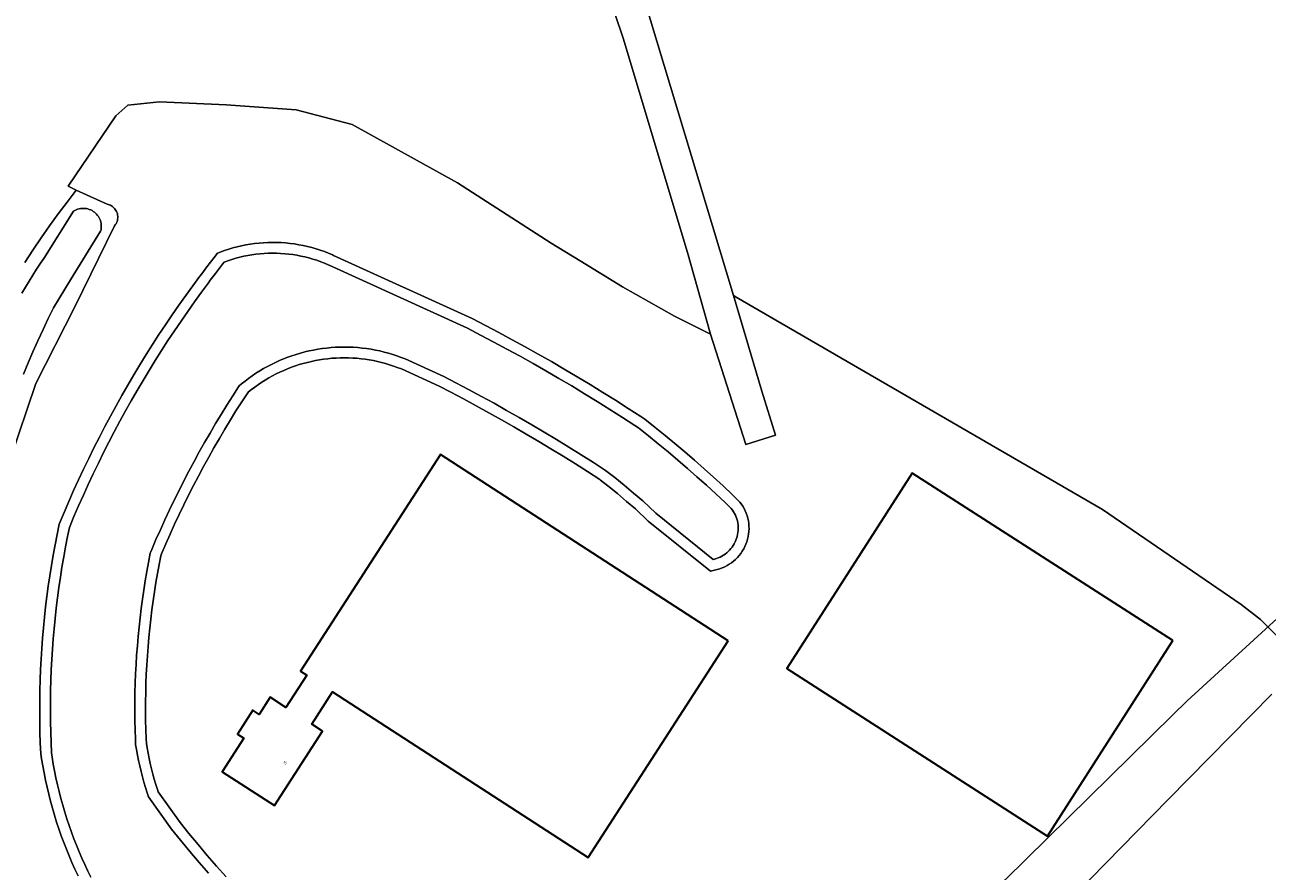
# Model space of a CAD drawing. Header units: metres. Extents: x 250001 to 257773, y 598992 to 609118.
# Tile 262 of 656: x 254509 to 254671, y 600045 to 600155. Entities that reach past the tile are written whole.
import ezdxf
from ezdxf.enums import TextEntityAlignment as Align
from ezdxf.lldxf.tags import DXFTag

# ---------------------------------------------------------------- set-up
doc = ezdxf.new("R2010")
doc.units = ezdxf.units.M
for name, color, linetype, lineweight in [('B-WE-GR-BOUWLAND-GV', 252, 'Continuous', 13), ('B-WE-KG-GRENS_PERCEEL-G', 150, 'KG-PERCEEL', 18), ('B-WE-OG-BEBOUWING-GV', 1, 'Continuous', 35), ('B-WE-OG-BEBOUWING-T18', 7, 'Continuous', 18), ('B-WE-OG-TERREIN_ERF-GV', 7, 'Continuous', 18), ('B-WE-OG-WATER-GV', 252, 'Continuous', 18), ('B-WE-OG-WATER_MEER-GV', 252, 'Continuous', 18), ('B-WE-OG-WATER_SLOOT-GV', 252, 'Continuous', 18), ('B-WE-VH-VERHARDING_OPEN-GV', 252, 'Continuous', 18), ('X-XX-AL-REFERENTIE-G', 7, 'Continuous', 18)]:
    doc.layers.add(name, color=color, linetype=linetype, lineweight=lineweight)
doc.styles.add('NLCS-ISO-ANNOTATIEF-T18', font='NLCS-ISO.ttf', dxfattribs={"height": 1.8})
doc.styles.get("Standard").update_dxf_attribs({"font": 'NLCS-ISO.ttf'})
tags = doc.linetypes.add('KG-PERCEEL', pattern='A,5.5,-2,["P",Standard,S=1.8,R=0,X=-0.5,Y=-0.9],-2,5.5,-2,[5,NLCS.SHX,S=0.75,R=0,X=0,Y=0],-2', length=19).pattern_tags.tags
tags[6] = DXFTag(74, 10)

# ---------------------------------------------------------------- blocks, each defined once
blk = doc.blocks.new('BS2021-132-Xref-KAD-20210617')
at = {"layer": 'B-WE-KG-GRENS_PERCEEL-G', "flags": 128}
blk.add_lwpolyline([(254572.45, 599979.74), (254583.78, 599989.04), (254595.14, 599996.9), (254612.66, 600011.91), (254622.63, 600022.56), (254636.91, 600043.8), (254658.67, 600065.21), (254660.56, 600067.08), (254703.46, 600106.3)], dxfattribs=at)
blk = doc.blocks.new('BS2021-132-Xref-BGT-GRIJS-20210617-aangepast')
at = {"layer": 'B-WE-GR-BOUWLAND-GV', "flags": 128}
for points in [[(254509.075, 600124.166), (254510.133, 600125.774), (254511.214, 600127.366), (254512.317, 600128.942), (254513.443, 600130.503), (254514.592, 600132.047), (254515.763, 600133.574), (254514.721, 600134.104), (254520.93, 600143.267), (254522.512, 600144.661), (254526.645, 600145.119), (254535.323, 600144.695), (254544.425, 600144.06), (254551.727, 600142.155), (254565.459, 600134.535), (254577.656, 600126.704), (254581.466, 600124.375), (254586.97, 600120.989), (254593.743, 600117.179), (254598.435, 600114.828), (254595.426, 600125.456), (254587.039, 600153.41), (254583.916, 600162.667)], [(254570.643, 600222.033), (254601.442, 600119.873), (254601.769, 600119.668), (254649.516, 600091.983), (254667.613, 600079.6), (254670.139, 600077.673), (254672.618, 600075.187)], [(254671.586, 600067.946), (254658.11, 600054.223), (254631.753, 600027.343), (254614.481, 600009.818), (254603.567, 599999.896), (254591.254, 599989.907), (254589.459, 599981.283), (254591.001, 599972.21), (254596.067, 599940.455), (254617.389, 599814.161), (254617.879, 599807.001), (254618.401, 599804.01), (254618.745, 599802.635), (254619.393, 599802.841), (254620.706, 599798.03), (254674.817, 599811.903)]]:
    blk.add_lwpolyline(points, dxfattribs=at)
at = {"layer": 'B-WE-OG-BEBOUWING-GV', "flags": 128}
for points in [[(254600.755, 600074.898), (254563.264, 600099.169), (254544.998, 600070.953), (254545.822, 600070.422), (254543.107, 600066.211), (254541.057, 600067.533), (254539.621, 600065.306), (254538.78, 600065.847), (254536.781, 600062.746), (254537.622, 600062.204), (254534.794, 600057.816), (254541.619, 600053.417), (254547.876, 600063.125), (254546.481, 600064.025), (254549.195, 600068.236), (254582.489, 600046.682), (254596.701, 600068.636)], [(254658.712, 600074.911), (254624.743, 600096.746), (254608.401, 600071.275), (254642.349, 600049.454)]]:
    blk.add_lwpolyline(points, close=True, dxfattribs=at)
at = {"layer": 'B-WE-OG-TERREIN_ERF-GV', "flags": 128}
for points in [[(254631.753, 600027.343), (254658.11, 600054.223), (254671.586, 600067.946)], [(254672.618, 600075.187), (254670.139, 600077.673), (254667.613, 600079.6), (254649.516, 600091.983), (254601.769, 600119.668), (254601.442, 600119.873), (254605.111, 600107.392), (254606.904, 600101.682), (254603.065, 600100.454), (254598.435, 600114.828), (254593.743, 600117.179), (254586.97, 600120.989), (254581.466, 600124.375), (254577.656, 600126.704), (254565.459, 600134.535), (254551.727, 600142.155), (254544.425, 600144.06), (254535.323, 600144.695), (254526.645, 600145.119), (254522.512, 600144.661), (254520.93, 600143.267), (254514.721, 600134.104), (254515.763, 600133.574), (254519.816, 600131.771), (254519.922, 600131.745), (254520.08, 600131.692), (254520.233, 600131.625), (254520.378, 600131.543), (254520.516, 600131.448), (254520.643, 600131.34), (254520.759, 600131.221), (254520.864, 600131.091), (254520.955, 600130.951), (254521.033, 600130.804), (254521.096, 600130.649), (254521.144, 600130.489), (254521.177, 600130.326), (254521.193, 600130.16), (254521.194, 600129.993), (254521.179, 600129.827), (254521.148, 600129.663), (254521.102, 600129.503), (254521.04, 600129.348), (254520.964, 600129.199), (254520.874, 600129.059), (254520.77, 600128.928), (254515.602, 600118.375), (254510.534, 600108.407), (254503.766, 600088.623)], [(254516.017, 600044.292), (254515.615, 600045.144), (254515.226, 600046.002), (254514.853, 600046.867), (254514.495, 600047.739), (254514.152, 600048.616), (254513.825, 600049.5), (254513.513, 600050.389), (254513.217, 600051.283), (254512.936, 600052.182), (254512.671, 600053.086), (254512.422, 600053.995), (254512.188, 600054.908), (254511.971, 600055.824), (254511.769, 600056.745), (254511.584, 600057.669), (254511.415, 600058.595), (254511.262, 600059.523), (254511.165, 600060.173), (254511.101, 600061.601), (254511.056, 600062.965), (254511.028, 600064.33), (254511.016, 600065.694), (254511.02, 600067.059), (254511.04, 600068.424), (254511.076, 600069.788), (254511.129, 600071.152), (254511.198, 600072.515), (254511.283, 600073.877), (254511.384, 600075.238), (254511.501, 600076.597), (254511.635, 600077.955), (254511.784, 600079.312), (254511.95, 600080.666), (254512.131, 600082.019), (254512.329, 600083.369), (254512.543, 600084.717), (254512.772, 600086.063), (254513.018, 600087.405), (254513.279, 600088.744), (254513.554, 600090.073), (254514.201, 600091.617), (254514.813, 600093.037), (254515.439, 600094.45), (254516.08, 600095.857), (254516.736, 600097.257), (254517.407, 600098.65), (254518.092, 600100.036), (254518.791, 600101.414), (254519.505, 600102.786), (254520.234, 600104.149), (254520.976, 600105.505), (254521.732, 600106.854), (254522.503, 600108.194), (254523.288, 600109.526), (254524.086, 600110.85), (254524.898, 600112.165), (254525.724, 600113.472), (254526.563, 600114.77), (254527.416, 600116.06), (254528.283, 600117.34), (254529.163, 600118.611), (254530.056, 600119.873), (254530.962, 600121.126), (254531.881, 600122.369), (254532.136, 600122.707), (254532.813, 600123.602), (254533.756, 600124.823), (254534.201, 600125.391), (254535.101, 600125.718), (254535.65, 600125.899), (254536.203, 600126.064), (254536.762, 600126.212), (254537.324, 600126.343), (254537.89, 600126.457), (254538.459, 600126.554), (254539.031, 600126.635), (254539.605, 600126.698), (254540.181, 600126.744), (254540.758, 600126.772), (254541.335, 600126.784), (254541.913, 600126.778), (254542.49, 600126.755), (254543.066, 600126.715), (254543.641, 600126.658), (254544.214, 600126.583), (254544.784, 600126.492), (254545.351, 600126.383), (254545.915, 600126.258), (254546.475, 600126.115), (254547.03, 600125.956), (254547.58, 600125.781), (254548.125, 600125.589), (254548.664, 600125.381), (254549.189, 600125.161), (254549.321, 600125.102), (254567.369, 600116.861), (254569.131, 600115.953), (254570.86, 600115.043), (254572.582, 600114.118), (254574.296, 600113.18), (254576.002, 600112.227), (254577.7, 600111.26), (254579.39, 600110.28), (254581.073, 600109.285), (254582.747, 600108.277), (254584.412, 600107.255), (254586.069, 600106.219), (254587.718, 600105.17), (254589.356, 600104.108), (254589.876, 600103.767), (254591.227, 600102.69), (254592.522, 600101.638), (254593.807, 600100.572), (254595.081, 600099.495), (254596.345, 600098.405), (254597.599, 600097.303), (254598.841, 600096.189), (254600.073, 600095.063), (254601.294, 600093.925), (254602.276, 600092.967), (254602.456, 600092.727), (254602.645, 600092.439), (254602.816, 600092.139), (254602.968, 600091.83), (254603.1, 600091.512), (254603.213, 600091.187), (254603.305, 600090.855), (254603.376, 600090.518), (254603.426, 600090.177), (254603.455, 600089.834), (254603.462, 600089.489), (254603.448, 600089.145), (254603.413, 600088.803), (254603.356, 600088.463), (254603.279, 600088.127), (254603.18, 600087.797), (254603.062, 600087.474), (254602.923, 600087.158), (254602.766, 600086.852), (254602.589, 600086.556), (254602.395, 600086.272), (254602.183, 600086), (254601.955, 600085.742), (254601.711, 600085.499), (254601.452, 600085.271), (254601.18, 600085.06), (254600.896, 600084.866), (254600.599, 600084.691), (254600.293, 600084.534), (254599.977, 600084.396), (254599.653, 600084.278), (254599.329, 600084.182), (254598.447, 600083.972), (254590.334, 600090.485), (254588.689, 600092.066), (254587.515, 600093.058), (254586.303, 600094.063), (254585.082, 600095.056), (254584.123, 600095.82), (254584.003, 600095.899), (254582.421, 600096.924), (254580.841, 600097.93), (254579.252, 600098.923), (254577.655, 600099.903), (254576.051, 600100.87), (254574.438, 600101.823), (254572.817, 600102.763), (254571.189, 600103.69), (254569.553, 600104.603), (254567.91, 600105.503), (254566.26, 600106.389), (254564.602, 600107.262), (254563.085, 600108.044), (254558.151, 600110.299), (254557.628, 600110.504), (254557.118, 600110.687), (254556.603, 600110.857), (254556.084, 600111.012), (254555.56, 600111.152), (254555.032, 600111.279), (254554.502, 600111.39), (254553.968, 600111.487), (254553.432, 600111.569), (254552.894, 600111.637), (254552.355, 600111.69), (254551.814, 600111.727), (254551.272, 600111.75), (254550.73, 600111.758), (254550.188, 600111.751), (254549.646, 600111.729), (254549.105, 600111.692), (254548.565, 600111.64), (254548.027, 600111.574), (254547.491, 600111.492), (254546.957, 600111.396), (254546.426, 600111.285), (254545.899, 600111.16), (254545.375, 600111.02), (254544.855, 600110.866), (254544.34, 600110.697), (254543.829, 600110.515), (254543.324, 600110.318), (254542.824, 600110.108), (254542.33, 600109.883), (254541.843, 600109.646), (254541.362, 600109.395), (254540.889, 600109.131), (254540.423, 600108.853), (254539.964, 600108.564), (254539.514, 600108.261), (254539.073, 600107.947), (254538.64, 600107.62), (254538.232, 600107.326), (254538.151, 600107.204), (254537.351, 600106.039), (254536.602, 600104.854), (254535.866, 600103.661), (254535.142, 600102.461), (254534.431, 600101.253), (254533.732, 600100.038), (254533.046, 600098.815), (254532.373, 600097.586), (254531.713, 600096.349), (254531.065, 600095.106), (254530.431, 600093.856), (254529.81, 600092.599), (254529.202, 600091.336), (254528.607, 600090.067), (254528.026, 600088.791), (254527.457, 600087.51), (254526.903, 600086.222), (254526.799, 600085.975), (254526.578, 600084.841), (254526.362, 600083.659), (254526.159, 600082.475), (254525.972, 600081.289), (254525.797, 600080.101), (254525.638, 600078.911), (254525.492, 600077.719), (254525.36, 600076.525), (254525.243, 600075.33), (254525.14, 600074.134), (254525.051, 600072.936), (254524.976, 600071.737), (254524.916, 600070.538), (254524.869, 600069.338), (254524.837, 600068.137), (254524.82, 600066.937), (254524.816, 600065.736), (254524.827, 600064.535), (254524.852, 600063.334), (254524.891, 600062.134), (254524.918, 600061.527), (254525.012, 600060.955), (254525.138, 600060.265), (254525.276, 600059.577), (254525.426, 600058.892), (254525.588, 600058.209), (254525.762, 600057.53), (254525.947, 600056.853), (254526.145, 600056.18), (254526.354, 600055.51), (254526.452, 600055.214), (254529.307, 600051.201), (254530.462, 600049.792), (254531.657, 600048.362), (254532.863, 600046.942), (254534.081, 600045.532), (254535.311, 600044.132)]]:
    blk.add_lwpolyline(points, dxfattribs=at)
for points in [[(254600.755, 600074.898), (254596.701, 600068.636), (254582.489, 600046.682), (254549.195, 600068.236), (254546.481, 600064.025), (254547.876, 600063.125), (254541.619, 600053.417), (254534.794, 600057.816), (254537.622, 600062.204), (254536.781, 600062.746), (254538.78, 600065.847), (254539.621, 600065.306), (254541.057, 600067.533), (254543.107, 600066.211), (254545.822, 600070.422), (254544.998, 600070.953), (254563.264, 600099.169)], [(254624.743, 600096.746), (254658.712, 600074.911), (254642.349, 600049.454), (254608.401, 600071.275)]]:
    blk.add_lwpolyline(points, close=True, dxfattribs=at)
at = {"layer": 'B-WE-OG-WATER-GV', "flags": 128}
blk.add_lwpolyline([(254508.896, 600109.629), (254509.512, 600111.088), (254510.143, 600112.54), (254510.789, 600113.986), (254511.449, 600115.425), (254512.124, 600116.857), (254512.813, 600118.283), (254515.029, 600121.893), (254518.957, 600128.233), (254518.973, 600128.291), (254519.014, 600128.48), (254519.039, 600128.672), (254519.049, 600128.865), (254519.042, 600129.058), (254519.02, 600129.25), (254518.981, 600129.44), (254518.928, 600129.626), (254518.859, 600129.807), (254518.775, 600129.981), (254518.677, 600130.148), (254518.566, 600130.306), (254518.442, 600130.455), (254518.306, 600130.593), (254518.16, 600130.719), (254518.003, 600130.832), (254517.838, 600130.933), (254517.664, 600131.019), (254517.485, 600131.091), (254517.3, 600131.147), (254517.111, 600131.188), (254516.919, 600131.214), (254516.725, 600131.223), (254516.532, 600131.217), (254516.34, 600131.194), (254516.15, 600131.156), (254515.964, 600131.102), (254515.784, 600131.033), (254515.609, 600130.949), (254515.442, 600130.852), (254511.558, 600124.701), (254511.128, 600124.082), (254510.616, 600123.315), (254510.117, 600122.54), (254509.631, 600121.756), (254509.159, 600120.964), (254508.701, 600120.163)], dxfattribs=at)
at = {"layer": 'B-WE-OG-WATER_MEER-GV', "flags": 128}
blk.add_lwpolyline([(254533.025, 600044.612), (254531.799, 600046.031), (254530.585, 600047.46), (254529.384, 600048.9), (254528.194, 600050.35), (254525.189, 600054.574), (254525.021, 600055.081), (254524.805, 600055.774), (254524.6, 600056.471), (254524.408, 600057.171), (254524.229, 600057.874), (254524.061, 600058.581), (254523.906, 600059.29), (254523.763, 600060.002), (254523.633, 600060.716), (254523.523, 600061.382), (254523.492, 600062.08), (254523.452, 600063.297), (254523.427, 600064.514), (254523.416, 600065.732), (254523.42, 600066.949), (254523.438, 600068.166), (254523.47, 600069.384), (254523.517, 600070.6), (254523.578, 600071.816), (254523.654, 600073.031), (254523.744, 600074.246), (254523.849, 600075.459), (254523.968, 600076.67), (254524.101, 600077.881), (254524.249, 600079.089), (254524.411, 600080.296), (254524.587, 600081.501), (254524.778, 600082.703), (254524.983, 600083.903), (254525.202, 600085.101), (254525.436, 600086.299), (254525.455, 600086.389), (254525.614, 600086.77), (254526.175, 600088.071), (254526.749, 600089.365), (254527.336, 600090.654), (254527.937, 600091.937), (254528.552, 600093.213), (254529.179, 600094.483), (254529.82, 600095.746), (254530.474, 600097.002), (254531.141, 600098.252), (254531.821, 600099.494), (254532.515, 600100.729), (254533.221, 600101.957), (254533.939, 600103.178), (254534.671, 600104.391), (254535.415, 600105.596), (254536.172, 600106.793), (254536.941, 600107.982), (254537.025, 600108.11), (254537.327, 600108.363), (254537.781, 600108.726), (254538.245, 600109.076), (254538.718, 600109.413), (254539.2, 600109.736), (254539.691, 600110.047), (254540.19, 600110.344), (254540.697, 600110.627), (254541.212, 600110.896), (254541.734, 600111.15), (254542.263, 600111.39), (254542.798, 600111.616), (254543.339, 600111.826), (254543.886, 600112.022), (254544.438, 600112.203), (254544.995, 600112.368), (254545.556, 600112.518), (254546.121, 600112.652), (254546.69, 600112.771), (254547.262, 600112.874), (254547.836, 600112.961), (254548.412, 600113.032), (254548.99, 600113.088), (254549.57, 600113.127), (254550.15, 600113.151), (254550.731, 600113.158), (254551.312, 600113.15), (254551.892, 600113.125), (254552.471, 600113.085), (254553.049, 600113.028), (254553.626, 600112.956), (254554.2, 600112.868), (254554.771, 600112.764), (254555.34, 600112.645), (254555.904, 600112.51), (254556.465, 600112.359), (254557.022, 600112.193), (254557.574, 600112.011), (254558.12, 600111.815), (254558.661, 600111.603), (254563.697, 600109.304), (254565.249, 600108.503), (254566.917, 600107.626), (254568.578, 600106.734), (254570.231, 600105.829), (254571.877, 600104.91), (254573.515, 600103.977), (254575.145, 600103.031), (254576.768, 600102.072), (254578.383, 600101.1), (254579.989, 600100.114), (254581.588, 600099.115), (254583.178, 600098.102), (254584.768, 600097.071), (254584.945, 600096.956), (254585.96, 600096.147), (254587.192, 600095.145), (254588.414, 600094.132), (254589.627, 600093.107), (254591.304, 600091.495), (254598.789, 600085.493), (254598.968, 600085.536), (254599.215, 600085.608), (254599.457, 600085.696), (254599.693, 600085.799), (254599.922, 600085.917), (254600.144, 600086.048), (254600.356, 600086.193), (254600.56, 600086.351), (254600.753, 600086.521), (254600.935, 600086.703), (254601.106, 600086.896), (254601.264, 600087.098), (254601.409, 600087.311), (254601.541, 600087.532), (254601.659, 600087.761), (254601.762, 600087.997), (254601.851, 600088.238), (254601.924, 600088.485), (254601.982, 600088.736), (254602.025, 600088.99), (254602.051, 600089.246), (254602.061, 600089.503), (254602.056, 600089.76), (254602.034, 600090.017), (254601.997, 600090.271), (254601.944, 600090.523), (254601.875, 600090.771), (254601.791, 600091.014), (254601.692, 600091.252), (254601.579, 600091.483), (254601.451, 600091.707), (254601.31, 600091.922), (254601.155, 600092.128), (254600.335, 600092.905), (254599.124, 600094.034), (254597.902, 600095.151), (254596.669, 600096.256), (254595.426, 600097.349), (254594.172, 600098.43), (254592.908, 600099.499), (254591.633, 600100.556), (254590.349, 600101.6), (254589.054, 600102.632), (254588.591, 600102.935), (254586.961, 600103.992), (254585.322, 600105.035), (254583.675, 600106.065), (254582.019, 600107.081), (254580.355, 600108.083), (254578.683, 600109.072), (254577.003, 600110.047), (254575.314, 600111.008), (254573.618, 600111.955), (254571.914, 600112.888), (254570.203, 600113.806), (254568.484, 600114.711), (254566.757, 600115.602), (254548.74, 600123.828), (254548.634, 600123.875), (254548.14, 600124.083), (254547.641, 600124.276), (254547.135, 600124.453), (254546.625, 600124.616), (254546.11, 600124.764), (254545.59, 600124.896), (254545.067, 600125.012), (254544.541, 600125.113), (254544.012, 600125.198), (254543.481, 600125.267), (254542.948, 600125.32), (254542.413, 600125.357), (254541.878, 600125.378), (254541.343, 600125.384), (254540.807, 600125.373), (254540.272, 600125.347), (254539.738, 600125.304), (254539.205, 600125.245), (254538.675, 600125.171), (254538.146, 600125.081), (254537.621, 600124.975), (254537.1, 600124.853), (254536.582, 600124.716), (254536.068, 600124.563), (254535.559, 600124.396), (254535.056, 600124.212), (254534.861, 600123.964), (254533.926, 600122.752), (254533.253, 600121.863), (254533.002, 600121.53), (254532.092, 600120.299), (254531.194, 600119.058), (254530.31, 600117.808), (254529.438, 600116.549), (254528.58, 600115.281), (254527.735, 600114.004), (254526.903, 600112.718), (254526.085, 600111.424), (254525.281, 600110.12), (254524.49, 600108.809), (254523.713, 600107.49), (254522.95, 600106.162), (254522.2, 600104.827), (254521.465, 600103.483), (254520.744, 600102.133), (254520.037, 600100.774), (254519.344, 600099.409), (254518.665, 600098.036), (254518.001, 600096.656), (254517.351, 600095.269), (254516.716, 600093.876), (254516.095, 600092.476), (254515.489, 600091.07), (254514.898, 600089.657), (254514.652, 600088.468), (254514.394, 600087.145), (254514.151, 600085.819), (254513.924, 600084.49), (254513.713, 600083.158), (254513.518, 600081.824), (254513.338, 600080.488), (254513.175, 600079.15), (254513.027, 600077.81), (254512.895, 600076.469), (254512.779, 600075.126), (254512.68, 600073.781), (254512.596, 600072.436), (254512.528, 600071.089), (254512.476, 600069.742), (254512.44, 600068.395), (254512.42, 600067.047), (254512.416, 600065.699), (254512.428, 600064.351), (254512.456, 600063.003), (254512.5, 600061.655), (254512.56, 600060.309), (254512.645, 600059.74), (254512.794, 600058.835), (254512.959, 600057.932), (254513.14, 600057.032), (254513.336, 600056.136), (254513.548, 600055.243), (254513.775, 600054.354), (254514.018, 600053.468), (254514.276, 600052.588), (254514.549, 600051.712), (254514.838, 600050.841), (254515.142, 600049.975), (254515.461, 600049.114), (254515.795, 600048.259), (254516.144, 600047.41), (254516.507, 600046.568), (254516.885, 600045.731), (254517.278, 600044.902), (254517.685, 600044.079)], dxfattribs=at)
at = {"layer": 'B-WE-OG-WATER_SLOOT-GV', "flags": 128}
for points in [[(254508.701, 600120.163), (254509.159, 600120.964), (254509.631, 600121.756), (254510.117, 600122.54), (254510.616, 600123.315), (254511.128, 600124.082), (254511.558, 600124.701), (254515.442, 600130.852), (254515.609, 600130.949), (254515.784, 600131.033), (254515.964, 600131.102), (254516.15, 600131.156), (254516.34, 600131.194), (254516.532, 600131.217), (254516.725, 600131.223), (254516.919, 600131.214), (254517.111, 600131.188), (254517.3, 600131.147), (254517.485, 600131.091), (254517.664, 600131.019), (254517.838, 600130.933), (254518.003, 600130.832), (254518.16, 600130.719), (254518.306, 600130.593), (254518.442, 600130.455), (254518.566, 600130.306), (254518.677, 600130.148), (254518.775, 600129.981), (254518.859, 600129.807), (254518.928, 600129.626), (254518.981, 600129.44), (254519.02, 600129.25), (254519.042, 600129.058), (254519.049, 600128.865), (254519.039, 600128.672), (254519.014, 600128.48), (254518.973, 600128.291), (254518.957, 600128.233), (254515.029, 600121.893), (254512.813, 600118.283), (254512.124, 600116.857), (254511.449, 600115.425), (254510.789, 600113.986), (254510.143, 600112.54), (254509.512, 600111.088), (254508.896, 600109.629)], [(254503.766, 600088.623), (254510.534, 600108.407), (254515.602, 600118.375), (254520.77, 600128.928), (254520.874, 600129.059), (254520.964, 600129.199), (254521.04, 600129.348), (254521.102, 600129.503), (254521.148, 600129.663), (254521.179, 600129.827), (254521.194, 600129.993), (254521.193, 600130.16), (254521.177, 600130.326), (254521.144, 600130.489), (254521.096, 600130.649), (254521.033, 600130.804), (254520.955, 600130.951), (254520.864, 600131.091), (254520.759, 600131.221), (254520.643, 600131.34), (254520.516, 600131.448), (254520.378, 600131.543), (254520.233, 600131.625), (254520.08, 600131.692), (254519.922, 600131.745), (254519.816, 600131.771), (254515.763, 600133.574), (254514.592, 600132.047), (254513.443, 600130.503), (254512.317, 600128.942), (254511.214, 600127.366), (254510.133, 600125.774), (254509.075, 600124.166)], [(254535.311, 600044.132), (254534.081, 600045.532), (254532.863, 600046.942), (254531.657, 600048.362), (254530.462, 600049.792), (254529.307, 600051.201), (254526.452, 600055.214), (254526.354, 600055.51), (254526.145, 600056.18), (254525.947, 600056.853), (254525.762, 600057.53), (254525.588, 600058.209), (254525.426, 600058.892), (254525.276, 600059.577), (254525.138, 600060.265), (254525.012, 600060.955), (254524.918, 600061.527), (254524.891, 600062.134), (254524.852, 600063.334), (254524.827, 600064.535), (254524.816, 600065.736), (254524.82, 600066.937), (254524.837, 600068.137), (254524.869, 600069.338), (254524.916, 600070.538), (254524.976, 600071.737), (254525.051, 600072.936), (254525.14, 600074.134), (254525.243, 600075.33), (254525.36, 600076.525), (254525.492, 600077.719), (254525.638, 600078.911), (254525.797, 600080.101), (254525.972, 600081.289), (254526.159, 600082.475), (254526.362, 600083.659), (254526.578, 600084.841), (254526.799, 600085.975), (254526.903, 600086.222), (254527.457, 600087.51), (254528.026, 600088.791), (254528.607, 600090.067), (254529.202, 600091.336), (254529.81, 600092.599), (254530.431, 600093.856), (254531.065, 600095.106), (254531.713, 600096.349), (254532.373, 600097.586), (254533.046, 600098.815), (254533.732, 600100.038), (254534.431, 600101.253), (254535.142, 600102.461), (254535.866, 600103.661), (254536.602, 600104.854), (254537.351, 600106.039), (254538.151, 600107.204), (254538.232, 600107.326), (254538.64, 600107.62), (254539.073, 600107.947), (254539.514, 600108.261), (254539.964, 600108.564), (254540.423, 600108.853), (254540.889, 600109.131), (254541.362, 600109.395), (254541.843, 600109.646), (254542.33, 600109.883), (254542.824, 600110.108), (254543.324, 600110.318), (254543.829, 600110.515), (254544.34, 600110.697), (254544.855, 600110.866), (254545.375, 600111.02), (254545.899, 600111.16), (254546.426, 600111.285), (254546.957, 600111.396), (254547.491, 600111.492), (254548.027, 600111.574), (254548.565, 600111.64), (254549.105, 600111.692), (254549.646, 600111.729), (254550.188, 600111.751), (254550.73, 600111.758), (254551.272, 600111.75), (254551.814, 600111.727), (254552.355, 600111.69), (254552.894, 600111.637), (254553.432, 600111.569), (254553.968, 600111.487), (254554.502, 600111.39), (254555.032, 600111.279), (254555.56, 600111.152), (254556.084, 600111.012), (254556.603, 600110.857), (254557.118, 600110.687), (254557.628, 600110.504), (254558.151, 600110.299), (254563.085, 600108.044), (254564.602, 600107.262), (254566.26, 600106.389), (254567.91, 600105.503), (254569.553, 600104.603), (254571.189, 600103.69), (254572.817, 600102.763), (254574.438, 600101.823), (254576.051, 600100.87), (254577.655, 600099.903), (254579.252, 600098.923), (254580.841, 600097.93), (254582.421, 600096.924), (254584.003, 600095.899), (254584.123, 600095.82), (254585.082, 600095.056), (254586.303, 600094.063), (254587.515, 600093.058), (254588.689, 600092.066), (254590.334, 600090.485), (254598.447, 600083.972), (254599.329, 600084.182), (254599.653, 600084.278), (254599.977, 600084.396), (254600.293, 600084.534), (254600.599, 600084.691), (254600.896, 600084.866), (254601.18, 600085.06), (254601.452, 600085.271), (254601.711, 600085.499), (254601.955, 600085.742), (254602.183, 600086), (254602.395, 600086.272), (254602.589, 600086.556), (254602.766, 600086.852), (254602.923, 600087.158), (254603.062, 600087.474), (254603.18, 600087.797), (254603.279, 600088.127), (254603.356, 600088.463), (254603.413, 600088.803), (254603.448, 600089.145), (254603.462, 600089.489), (254603.455, 600089.834), (254603.426, 600090.177), (254603.376, 600090.518), (254603.305, 600090.855), (254603.213, 600091.187), (254603.1, 600091.512), (254602.968, 600091.83), (254602.816, 600092.139), (254602.645, 600092.439), (254602.456, 600092.727), (254602.276, 600092.967), (254601.294, 600093.925), (254600.073, 600095.063), (254598.841, 600096.189), (254597.599, 600097.303), (254596.345, 600098.405), (254595.081, 600099.495), (254593.807, 600100.572), (254592.522, 600101.638), (254591.227, 600102.69), (254589.876, 600103.767), (254589.356, 600104.108), (254587.718, 600105.17), (254586.069, 600106.219), (254584.412, 600107.255), (254582.747, 600108.277), (254581.073, 600109.285), (254579.39, 600110.28), (254577.7, 600111.26), (254576.002, 600112.227), (254574.296, 600113.18), (254572.582, 600114.118), (254570.86, 600115.043), (254569.131, 600115.953), (254567.369, 600116.861), (254549.321, 600125.102), (254549.189, 600125.161), (254548.664, 600125.381), (254548.125, 600125.589), (254547.58, 600125.781), (254547.03, 600125.956), (254546.475, 600126.115), (254545.915, 600126.258), (254545.351, 600126.383), (254544.784, 600126.492), (254544.214, 600126.583), (254543.641, 600126.658), (254543.066, 600126.715), (254542.49, 600126.755), (254541.913, 600126.778), (254541.335, 600126.784), (254540.758, 600126.772), (254540.181, 600126.744), (254539.605, 600126.698), (254539.031, 600126.635), (254538.459, 600126.554), (254537.89, 600126.457), (254537.324, 600126.343), (254536.762, 600126.212), (254536.203, 600126.064), (254535.65, 600125.899), (254535.101, 600125.718), (254534.201, 600125.391), (254533.756, 600124.823), (254532.813, 600123.602), (254532.136, 600122.707), (254531.881, 600122.369), (254530.962, 600121.126), (254530.056, 600119.873), (254529.163, 600118.611), (254528.283, 600117.34), (254527.416, 600116.06), (254526.563, 600114.77), (254525.724, 600113.472), (254524.898, 600112.165), (254524.086, 600110.85), (254523.288, 600109.526), (254522.503, 600108.194), (254521.732, 600106.854), (254520.976, 600105.505), (254520.234, 600104.149), (254519.505, 600102.786), (254518.791, 600101.414), (254518.092, 600100.036), (254517.407, 600098.65), (254516.736, 600097.257), (254516.08, 600095.857), (254515.439, 600094.45), (254514.813, 600093.037), (254514.201, 600091.617), (254513.554, 600090.073), (254513.279, 600088.744), (254513.018, 600087.405), (254512.772, 600086.063), (254512.543, 600084.717), (254512.329, 600083.369), (254512.131, 600082.019), (254511.95, 600080.666), (254511.784, 600079.312), (254511.635, 600077.955), (254511.501, 600076.597), (254511.384, 600075.238), (254511.283, 600073.877), (254511.198, 600072.515), (254511.129, 600071.152), (254511.076, 600069.788), (254511.04, 600068.424), (254511.02, 600067.059), (254511.016, 600065.694), (254511.028, 600064.33), (254511.056, 600062.965), (254511.101, 600061.601), (254511.165, 600060.173), (254511.262, 600059.523), (254511.415, 600058.595), (254511.584, 600057.669), (254511.769, 600056.745), (254511.971, 600055.824), (254512.188, 600054.908), (254512.422, 600053.995), (254512.671, 600053.086), (254512.936, 600052.182), (254513.217, 600051.283), (254513.513, 600050.389), (254513.825, 600049.5), (254514.152, 600048.616), (254514.495, 600047.739), (254514.853, 600046.867), (254515.226, 600046.002), (254515.615, 600045.144), (254516.017, 600044.292)], [(254517.685, 600044.079), (254517.278, 600044.902), (254516.885, 600045.731), (254516.507, 600046.568), (254516.144, 600047.41), (254515.795, 600048.259), (254515.461, 600049.114), (254515.142, 600049.975), (254514.838, 600050.841), (254514.549, 600051.712), (254514.276, 600052.588), (254514.018, 600053.468), (254513.775, 600054.354), (254513.548, 600055.243), (254513.336, 600056.136), (254513.14, 600057.032), (254512.959, 600057.932), (254512.794, 600058.835), (254512.645, 600059.74), (254512.56, 600060.309), (254512.5, 600061.655), (254512.456, 600063.003), (254512.428, 600064.351), (254512.416, 600065.699), (254512.42, 600067.047), (254512.44, 600068.395), (254512.476, 600069.742), (254512.528, 600071.089), (254512.596, 600072.436), (254512.68, 600073.781), (254512.779, 600075.126), (254512.895, 600076.469), (254513.027, 600077.81), (254513.175, 600079.15), (254513.338, 600080.488), (254513.518, 600081.824), (254513.713, 600083.158), (254513.924, 600084.49), (254514.151, 600085.819), (254514.394, 600087.145), (254514.652, 600088.468), (254514.898, 600089.657), (254515.489, 600091.07), (254516.095, 600092.476), (254516.716, 600093.876), (254517.351, 600095.269), (254518.001, 600096.656), (254518.665, 600098.036), (254519.344, 600099.409), (254520.037, 600100.774), (254520.744, 600102.133), (254521.465, 600103.483), (254522.2, 600104.827), (254522.95, 600106.162), (254523.713, 600107.49), (254524.49, 600108.809), (254525.281, 600110.12), (254526.085, 600111.424), (254526.903, 600112.718), (254527.735, 600114.004), (254528.58, 600115.281), (254529.438, 600116.549), (254530.31, 600117.808), (254531.194, 600119.058), (254532.092, 600120.299), (254533.002, 600121.53), (254533.253, 600121.863), (254533.926, 600122.752), (254534.861, 600123.964), (254535.056, 600124.212), (254535.559, 600124.396), (254536.068, 600124.563), (254536.582, 600124.716), (254537.1, 600124.853), (254537.621, 600124.975), (254538.146, 600125.081), (254538.675, 600125.171), (254539.205, 600125.245), (254539.738, 600125.304), (254540.272, 600125.347), (254540.807, 600125.373), (254541.343, 600125.384), (254541.878, 600125.378), (254542.413, 600125.357), (254542.948, 600125.32), (254543.481, 600125.267), (254544.012, 600125.198), (254544.541, 600125.113), (254545.067, 600125.012), (254545.59, 600124.896), (254546.11, 600124.764), (254546.625, 600124.616), (254547.135, 600124.453), (254547.641, 600124.276), (254548.14, 600124.083), (254548.634, 600123.875), (254548.74, 600123.828), (254566.757, 600115.602), (254568.484, 600114.711), (254570.203, 600113.806), (254571.914, 600112.888), (254573.618, 600111.955), (254575.314, 600111.008), (254577.003, 600110.047), (254578.683, 600109.072), (254580.355, 600108.083), (254582.019, 600107.081), (254583.675, 600106.065), (254585.322, 600105.035), (254586.961, 600103.992), (254588.591, 600102.935), (254589.054, 600102.632), (254590.349, 600101.6), (254591.633, 600100.556), (254592.908, 600099.499), (254594.172, 600098.43), (254595.426, 600097.349), (254596.669, 600096.256), (254597.902, 600095.151), (254599.124, 600094.034), (254600.335, 600092.905), (254601.155, 600092.128), (254601.31, 600091.922), (254601.451, 600091.707), (254601.579, 600091.483), (254601.692, 600091.252), (254601.791, 600091.014), (254601.875, 600090.771), (254601.944, 600090.523), (254601.997, 600090.271), (254602.034, 600090.017), (254602.056, 600089.76), (254602.061, 600089.503), (254602.051, 600089.246), (254602.025, 600088.99), (254601.982, 600088.736), (254601.924, 600088.485), (254601.851, 600088.238), (254601.762, 600087.997), (254601.659, 600087.761), (254601.541, 600087.532), (254601.409, 600087.311), (254601.264, 600087.098), (254601.106, 600086.896), (254600.935, 600086.703), (254600.753, 600086.521), (254600.56, 600086.351), (254600.356, 600086.193), (254600.144, 600086.048), (254599.922, 600085.917), (254599.693, 600085.799), (254599.457, 600085.696), (254599.215, 600085.608), (254598.968, 600085.536), (254598.789, 600085.493), (254591.304, 600091.495), (254589.627, 600093.107), (254588.414, 600094.132), (254587.192, 600095.145), (254585.96, 600096.147), (254584.945, 600096.956), (254584.768, 600097.071), (254583.178, 600098.102), (254581.588, 600099.115), (254579.989, 600100.114), (254578.383, 600101.1), (254576.768, 600102.072), (254575.145, 600103.031), (254573.515, 600103.977), (254571.877, 600104.91), (254570.231, 600105.829), (254568.578, 600106.734), (254566.917, 600107.626), (254565.249, 600108.503), (254563.697, 600109.304), (254558.661, 600111.603), (254558.12, 600111.815), (254557.574, 600112.011), (254557.022, 600112.193), (254556.465, 600112.359), (254555.904, 600112.51), (254555.34, 600112.645), (254554.771, 600112.764), (254554.2, 600112.868), (254553.626, 600112.956), (254553.049, 600113.028), (254552.471, 600113.085), (254551.892, 600113.125), (254551.312, 600113.15), (254550.731, 600113.158), (254550.15, 600113.151), (254549.57, 600113.127), (254548.99, 600113.088), (254548.412, 600113.032), (254547.836, 600112.961), (254547.262, 600112.874), (254546.69, 600112.771), (254546.121, 600112.652), (254545.556, 600112.518), (254544.995, 600112.368), (254544.438, 600112.203), (254543.886, 600112.022), (254543.339, 600111.826), (254542.798, 600111.616), (254542.263, 600111.39), (254541.734, 600111.15), (254541.212, 600110.896), (254540.697, 600110.627), (254540.19, 600110.344), (254539.691, 600110.047), (254539.2, 600109.736), (254538.718, 600109.413), (254538.245, 600109.076), (254537.781, 600108.726), (254537.327, 600108.363), (254537.025, 600108.11), (254536.941, 600107.982), (254536.172, 600106.793), (254535.415, 600105.596), (254534.671, 600104.391), (254533.939, 600103.178), (254533.221, 600101.957), (254532.515, 600100.729), (254531.821, 600099.494), (254531.141, 600098.252), (254530.474, 600097.002), (254529.82, 600095.746), (254529.179, 600094.483), (254528.552, 600093.213), (254527.937, 600091.937), (254527.336, 600090.654), (254526.749, 600089.365), (254526.175, 600088.071), (254525.614, 600086.77), (254525.455, 600086.389), (254525.436, 600086.299), (254525.202, 600085.101), (254524.983, 600083.903), (254524.778, 600082.703), (254524.587, 600081.501), (254524.411, 600080.296), (254524.249, 600079.089), (254524.101, 600077.881), (254523.968, 600076.67), (254523.849, 600075.459), (254523.744, 600074.246), (254523.654, 600073.031), (254523.578, 600071.816), (254523.517, 600070.6), (254523.47, 600069.384), (254523.438, 600068.166), (254523.42, 600066.949), (254523.416, 600065.732), (254523.427, 600064.514), (254523.452, 600063.297), (254523.492, 600062.08), (254523.523, 600061.382), (254523.633, 600060.716), (254523.763, 600060.002), (254523.906, 600059.29), (254524.061, 600058.581), (254524.229, 600057.874), (254524.408, 600057.171), (254524.6, 600056.471), (254524.805, 600055.774), (254525.021, 600055.081), (254525.189, 600054.574), (254528.194, 600050.35), (254529.384, 600048.9), (254530.585, 600047.46), (254531.799, 600046.031), (254533.025, 600044.612)]]:
    blk.add_lwpolyline(points, dxfattribs=at)
at = {"layer": 'B-WE-VH-VERHARDING_OPEN-GV', "flags": 128}
blk.add_lwpolyline([(254551.884, 600283.118), (254546.487, 600300.898), (254541.084, 600299.855), (254548.446, 600277.321), (254554.467, 600258.888), (254563.435, 600229.284), (254583.128, 600163.819), (254583.916, 600162.667), (254587.039, 600153.41), (254595.426, 600125.456), (254598.435, 600114.828), (254603.065, 600100.454), (254606.904, 600101.682), (254605.111, 600107.392), (254601.442, 600119.873), (254570.643, 600222.033)], close=True, dxfattribs=at)
at = {"layer": 'B-WE-OG-BEBOUWING-T18', "style": 'NLCS-ISO-ANNOTATIEF-T18'}
blk.add_text('15', height=0.36, rotation=327.1, dxfattribs=at).set_placement((254543, 600059), align=Align.MIDDLE)

msp = doc.modelspace()

# ---------------------------------------------------------------- block references
at = {"layer": 'X-XX-AL-REFERENTIE-G'}
for name in ['BS2021-132-Xref-BGT-GRIJS-20210617-aangepast', 'BS2021-132-Xref-KAD-20210617']:
    msp.add_blockref(name, (0, 0), dxfattribs=at)

doc.saveas('drawing.dxf')
